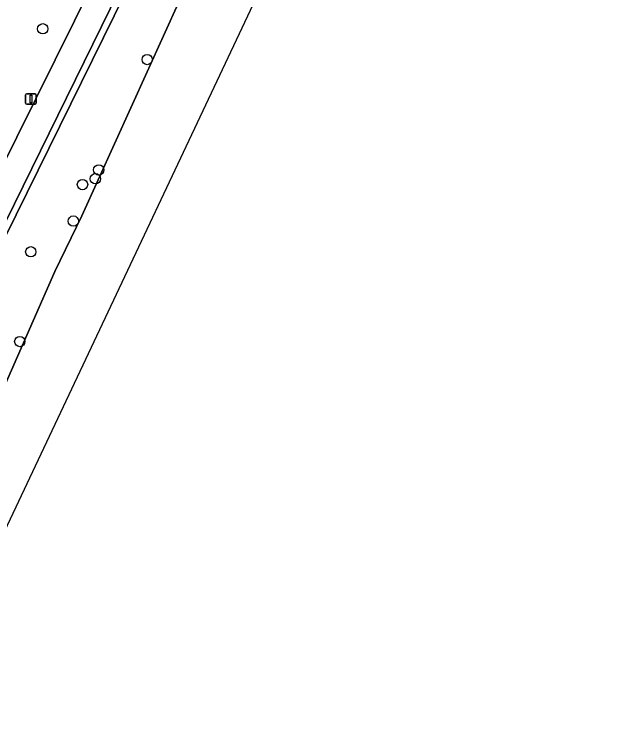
# Model space of a CAD drawing. Extents: x 161087 to 161926, y 382572 to 383873.
# Drawn here: x 161780.8 to 161837.7, y 383032.1 to 383098.3 of the extents above; entities that cross this region are included whole.
import ezdxf

# ---------------------------------------------------------------- set-up
doc = ezdxf.new("R2010")
doc.units = 0
for name, color, linetype in [('IMGEO_Boom', 7, 'Continuous'), ('IMGEO_Groenvoorziening', 7, 'Continuous'), ('IMGEO_Kademuur', 7, 'Continuous'), ('IMGEO_Lichtmast', 7, 'Continuous'), ('IMGEO_Voetpad_open', 7, 'Continuous'), ('IMGEO_Waterloop', 7, 'Continuous')]:
    doc.layers.add(name, color=color, linetype=linetype)

msp = doc.modelspace()

# ---------------------------------------------------------------- linework, layer by layer
at = {"layer": 'IMGEO_Boom'}
for centre in [(161783.501, 383096.896), (161793.368, 383093.991), (161788.791, 383083.56), (161787.254, 383082.174), (161788.473, 383082.727), (161786.389, 383078.725), (161782.373, 383075.824), (161781.332, 383067.342)]:
    msp.add_circle(centre, 0.489, dxfattribs=at)
at = {"layer": 'IMGEO_Groenvoorziening'}
msp.add_lwpolyline([(161788.176, 383117.221), (161788.255, 383117.066), (161761.708, 383099.507), (161769.314, 383087.895), (161767.932, 383086.991), (161768.599, 383085.801), (161769.144, 383084.57), (161769.571, 383083.293), (161769.875, 383081.981), (161770.055, 383080.646), (161770.108, 383079.3), (161770.033, 383077.956), (161769.832, 383076.625), (161769.508, 383075.322), (161769.158, 383074.284), (161773.746, 383071.988), (161797.392, 383119.681), (161792.618, 383122.085)], dxfattribs=at)
msp.add_lwpolyline([(161796.435, 383099.659), (161803.606, 383114.94), (161799.49, 383116.954), (161770.68, 383058.455), (161769.213, 383053.284), (161771.742, 383052.085), (161771.385, 383051.361), (161772.989, 383050.592), (161774.794, 383050.883), (161778.482, 383059.97), (161784.657, 383073.95), (161787.184, 383079.214)], close=True, dxfattribs=at)
at = {"layer": 'IMGEO_Kademuur'}
msp.add_lwpolyline([(161770.68, 383058.455), (161799.49, 383116.954), (161800.13, 383118.253), (161801.708, 383121.457), (161802.815, 383123.704), (161803.959, 383126.027), (161808.731, 383134.349), (161810.327, 383136.774), (161817.635, 383146.449), (161819.802, 383148.898), (161820.098, 383149.232), (161819.596, 383149.467), (161816.826, 383146.322), (161814.981, 383143.88), (161809.835, 383137.069), (161806.414, 383131.848), (161803.21, 383126.01), (161800.58, 383120.654), (161771.716, 383061.867), (161769.91, 383058.189), (161767.267, 383048.361), (161767.716, 383048.005), (161768.668, 383051.363), (161769.213, 383053.284)], close=True, dxfattribs=at)
at = {"layer": 'IMGEO_Lichtmast'}
for p, q in [((161781.886, 383089.862), (161781.886, 383090.662)), ((161781.886, 383090.662), (161781.886, 383089.862)), ((161781.986, 383090.762), (161782.776, 383090.762)), ((161782.776, 383090.762), (161781.986, 383090.762)), ((161782.876, 383090.662), (161782.876, 383089.862)), ((161782.876, 383089.862), (161782.876, 383090.662)), ((161782.776, 383089.762), (161781.986, 383089.762)), ((161781.986, 383089.762), (161782.776, 383089.762))]:
    msp.add_line(p, q, dxfattribs=at)
msp.add_lwpolyline([(161782.306, 383090.637), (161782.456, 383090.637), (161782.456, 383089.887), (161782.306, 383089.887), (161782.306, 383090.637)], dxfattribs=at)
for centre, start, end in [((161781.986, 383090.662), 90, 180), ((161781.986, 383090.662), 90, 180), ((161782.776, 383090.662), 0, 90), ((161782.776, 383090.662), 360, 90), ((161781.986, 383089.862), 180, 270), ((161781.986, 383089.862), 180, 270), ((161782.776, 383089.862), 270, 0), ((161782.776, 383089.862), 270, 0)]:
    msp.add_arc(centre, 0.1, start, end, dxfattribs=at)
at = {"layer": 'IMGEO_Voetpad_open'}
msp.add_lwpolyline([(161797.392, 383119.681), (161773.746, 383071.988), (161769.158, 383074.284), (161768.795, 383074.466), (161768.435, 383074.646), (161767.608, 383072.863), (161767.966, 383072.682), (161768.324, 383072.501), (161772.868, 383070.204), (161769.423, 383062.999), (161769.479, 383062.972), (161771.716, 383061.867), (161800.58, 383120.654)], dxfattribs=at)
at = {"layer": 'IMGEO_Waterloop'}
for points in [[(161771.435, 383031.567), (161829.761, 383155.16), (161841.142, 383179.277), (161863.101, 383230.489), (161887.994, 383285.389), (161896.051, 383297.648), (161921.083, 383335.736), (161926.064, 383360.514), (161918.25, 383394.855), (161903.645, 383424.673), (161849.991, 383470.088), (161790.6, 383486.558), (161778.284, 383505.12), (161776.244, 383589.61)], [(161820.088, 383144.964), (161819.616, 383143.081), (161817.476, 383137.832), (161813.795, 383131.629), (161811.131, 383127.875), (161808.276, 383124.28), (161806.782, 383121.649), (161805.723, 383119.396), (161804.191, 383116.187), (161803.606, 383114.94), (161796.435, 383099.659), (161787.184, 383079.214), (161784.657, 383073.95), (161778.482, 383059.97)]]:
    msp.add_lwpolyline(points, dxfattribs=at)

doc.saveas('drawing.dxf')
